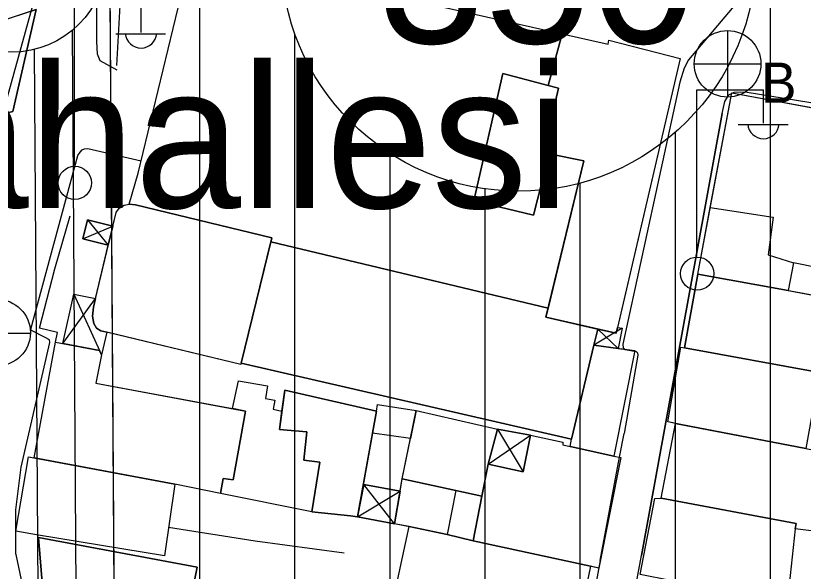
# Model space of a CAD drawing. Extents: x 417997 to 421451, y 4451742 to 4455216.
# Drawn here: x 421045.4 to 421128.2, y 4452333.2 to 4452391.6 of the extents above; entities that cross this region are included whole.
import ezdxf

# ---------------------------------------------------------------- set-up
doc = ezdxf.new("R2010")
doc.units = 0
for name, color, linetype in [('ADAKENARI', 7, 'Continuous'), ('B_Fabrika', 7, 'Continuous'), ('B_Mesken', 7, 'Continuous'), ('B_Sundurma', 7, 'Continuous'), ('B_Teras', 7, 'Continuous'), ('KALDIRIM', 7, 'Continuous'), ('KD_DAIRE', 7, 'Continuous'), ('PL_KON_MEV_350', 7, 'Continuous'), ('S_Elektrik_Diregi', 7, 'Continuous'), ('S_Rogar_Kapagi', 7, 'Continuous'), ('S_Rogar_Kapagi_Buski', 7, 'Continuous'), ('Sinir_Duvar_tek_tarafa_ait', 7, 'Continuous'), ('SM_DAIRE', 7, 'Continuous'), ('SM_TAKS', 7, 'Continuous'), ('TR_ORTAYOGUNKONUT', 7, 'Continuous'), ('Y_Bucak_Koy', 7, 'Continuous'), ('Yol_Sose', 7, 'Continuous')]:
    doc.layers.add(name, color=color, linetype=linetype)

msp = doc.modelspace()

# ---------------------------------------------------------------- linework, layer by layer
at = {"layer": 'ADAKENARI'}
msp.add_line((421056.069, 4452286.549), (421054.748, 4452477.106), dxfattribs=at)
msp.add_line((421056.069, 4452286.549), (421054.748, 4452477.106), dxfattribs=at)
at = {"layer": 'B_Fabrika'}
for points in [[(421058.275, 4452375.054), (421064.062, 4452398.994), (421076.033, 4452396.252), (421075.845, 4452395.778), (421102.843, 4452389.702), (421101.383, 4452384.255), (421096.607, 4452385.51), (421093.553, 4452372.126), (421099.827, 4452370.611), (421101.474, 4452377.077), (421105.131, 4452376.355), (421101.358, 4452360.844), (421072.209, 4452367.838), (421072.307, 4452368.236), (421057.98, 4452371.713), (421057.309, 4452371.777)], [(421064.522, 4452398.889), (421076.033, 4452396.252), (421075.845, 4452395.778), (421102.843, 4452389.702), (421101.383, 4452384.255), (421096.607, 4452385.51), (421093.553, 4452372.126), (421099.827, 4452370.611), (421101.474, 4452377.077), (421105.131, 4452376.355), (421101.358, 4452360.844), (421072.209, 4452367.838), (421072.307, 4452368.236), (421057.98, 4452371.713), (421057.309, 4452371.777), (421058.275, 4452375.054), (421064.062, 4452398.994)], [(421102.843, 4452389.702), (421107.667, 4452388.597), (421107.747, 4452389.042), (421115.26, 4452387.115), (421108.515, 4452358.213), (421101.13, 4452359.905), (421105.131, 4452376.355), (421100.883, 4452377.193), (421102.473, 4452383.983), (421101.383, 4452384.255)], [(421108.659, 4452358.829), (421108.515, 4452358.213), (421106.594, 4452358.653), (421101.13, 4452359.906), (421101.358, 4452360.844), (421105.131, 4452376.355), (421101.474, 4452377.077), (421100.883, 4452377.193), (421102.473, 4452383.983), (421101.383, 4452384.255), (421102.843, 4452389.702), (421107.667, 4452388.598), (421107.747, 4452389.042), (421115.26, 4452387.115)], [(421100.883, 4452377.193), (421101.474, 4452377.077), (421099.827, 4452370.611), (421093.553, 4452372.126), (421096.607, 4452385.51), (421101.383, 4452384.255), (421102.473, 4452383.983)], [(421100.883, 4452377.193), (421101.474, 4452377.077), (421099.827, 4452370.611), (421093.553, 4452372.126), (421096.607, 4452385.51), (421101.383, 4452384.255), (421102.473, 4452383.983)], [(421072.307, 4452368.236), (421069.05, 4452354.925), (421054.342, 4452358.462), (421053.88, 4452358.752), (421053.611, 4452359.238), (421053.457, 4452359.989), (421053.559, 4452360.947), (421055.958, 4452370.893), (421056.267, 4452371.37), (421056.787, 4452371.67), (421057.309, 4452371.777), (421057.98, 4452371.713)], [(421072.307, 4452368.236), (421072.209, 4452367.838), (421069.082, 4452355.055), (421069.05, 4452354.925), (421054.963, 4452358.312), (421054.341, 4452358.462), (421053.88, 4452358.752), (421053.611, 4452359.238), (421053.457, 4452359.989), (421053.559, 4452360.947), (421053.776, 4452361.849), (421055.131, 4452367.464), (421055.614, 4452369.466), (421055.958, 4452370.893), (421056.267, 4452371.37), (421056.787, 4452371.67), (421057.309, 4452371.777), (421057.98, 4452371.713)], [(421101.358, 4452360.844), (421072.209, 4452367.838), (421069.081, 4452355.054), (421103.832, 4452347.073), (421106.594, 4452358.653), (421101.13, 4452359.905)], [(421101.358, 4452360.844), (421101.13, 4452359.906), (421106.594, 4452358.653), (421106.191, 4452356.964), (421103.832, 4452347.073), (421069.082, 4452355.055), (421072.209, 4452367.838)], [(421106.191, 4452356.964), (421110.475, 4452356.381), (421108.281, 4452345.299), (421103.704, 4452346.315), (421103.832, 4452347.073)], [(421108.739, 4452356.617), (421110.475, 4452356.381), (421108.281, 4452345.299), (421103.704, 4452346.315), (421103.832, 4452347.073), (421106.191, 4452356.964)]]:
    msp.add_lwpolyline(points, close=True, dxfattribs=at)
at = {"layer": 'B_Mesken'}
for points in [[(421035.565, 4452388.291), (421037.667, 4452379.763), (421045.109, 4452381.521), (421047.562, 4452392.255)], [(421043.365, 4452381.109), (421041.897, 4452380.763), (421037.667, 4452379.763), (421035.565, 4452388.291), (421036.281, 4452388.527), (421036.74, 4452388.679), (421043.84, 4452391.025), (421044.853, 4452391.36), (421047.562, 4452392.255), (421045.109, 4452381.521)], [(421117.096, 4452364.431), (421120.699, 4452383.484), (421132.703, 4452381.273), (421129.776, 4452365.104), (421127.156, 4452365.613), (421126.591, 4452362.69)], [(421132.64, 4452380.922), (421131.945, 4452377.084), (421131.201, 4452372.974), (421130.623, 4452369.783), (421129.776, 4452365.104), (421127.156, 4452365.613), (421126.591, 4452362.69), (421117.096, 4452364.431), (421118.423, 4452371.446), (421120.699, 4452383.484), (421129.937, 4452381.782), (421132.703, 4452381.273)], [(421115.712, 4452356.661), (421130.374, 4452354.018), (421131.787, 4452361.737), (421117.096, 4452364.431)], [(421126.591, 4452362.69), (421131.787, 4452361.737), (421130.374, 4452354.018), (421129.919, 4452354.1), (421115.712, 4452356.661), (421117.096, 4452364.431)], [(421047.318, 4452345.125), (421049.572, 4452357.283), (421054.212, 4452356.403), (421054.419, 4452355.939), (421053.815, 4452352.962), (421069.559, 4452350.031), (421068.258, 4452342.784), (421067.194, 4452342.94), (421066.917, 4452341.354), (421062.13, 4452342.343)], [(421050.341, 4452357.138), (421054.212, 4452356.404), (421054.419, 4452355.939), (421053.815, 4452352.962), (421068.176, 4452350.289), (421069.559, 4452350.031), (421068.258, 4452342.784), (421067.194, 4452342.941), (421066.917, 4452341.354), (421062.13, 4452342.343), (421047.318, 4452345.125), (421049.572, 4452357.283)], [(421129.919, 4452354.1), (421128.467, 4452346.077), (421115.316, 4452348.621), (421113.942, 4452348.913), (421115.332, 4452356.746), (421115.712, 4452356.661)], [(421128.467, 4452346.077), (421114.769, 4452348.737), (421113.942, 4452348.913), (421115.333, 4452356.746), (421115.712, 4452356.661), (421129.919, 4452354.1), (421129.842, 4452353.677)], [(421069.559, 4452350.031), (421068.176, 4452350.288), (421068.83, 4452353.203), (421071.865, 4452352.691), (421071.658, 4452351.337), (421072.642, 4452351.165), (421072.445, 4452350.233), (421073.389, 4452350.031), (421073.13, 4452348.101), (421076.006, 4452347.843), (421075.685, 4452344.865), (421077.365, 4452344.649), (421076.527, 4452339.429), (421066.917, 4452341.354), (421067.194, 4452342.94), (421068.258, 4452342.784)], [(421073.39, 4452350.031), (421073.13, 4452348.101), (421076.006, 4452347.843), (421075.685, 4452344.865), (421077.365, 4452344.649), (421076.527, 4452339.429), (421066.917, 4452341.354), (421067.194, 4452342.941), (421068.258, 4452342.784), (421069.559, 4452350.031), (421068.176, 4452350.289), (421068.83, 4452353.203), (421071.865, 4452352.691), (421071.658, 4452351.337), (421072.642, 4452351.166), (421072.445, 4452350.233)], [(421073.684, 4452352.225), (421073.13, 4452348.101), (421076.006, 4452347.843), (421075.685, 4452344.865), (421077.365, 4452344.649), (421076.527, 4452339.429), (421080.59, 4452339.013), (421081.34, 4452338.893), (421083.329, 4452350.022)], [(421083.329, 4452350.022), (421082.917, 4452347.716), (421081.34, 4452338.893), (421080.59, 4452339.013), (421076.527, 4452339.429), (421077.365, 4452344.649), (421075.685, 4452344.865), (421076.006, 4452347.843), (421073.13, 4452348.101), (421073.39, 4452350.031), (421073.684, 4452352.225)], [(421083.329, 4452350.022), (421083.425, 4452350.709), (421087.483, 4452350.083), (421086.884, 4452347.16), (421082.917, 4452347.716)], [(421087.483, 4452350.083), (421086.884, 4452347.16), (421082.917, 4452347.716), (421083.329, 4452350.022), (421083.425, 4452350.709)], [(421094.404, 4452341.075), (421086.014, 4452342.915), (421087.483, 4452350.083), (421096.038, 4452348.13), (421095.052, 4452344.446)], [(421096.038, 4452348.13), (421095.052, 4452344.447), (421094.404, 4452341.075), (421091.664, 4452341.676), (421086.014, 4452342.915), (421086.884, 4452347.16), (421087.483, 4452350.083)], [(421113.24, 4452340.878), (421114.769, 4452348.737), (421128.467, 4452346.077), (421132.227, 4452345.367), (421130.736, 4452337.224), (421127.36, 4452337.649), (421127.45, 4452338.213)], [(421128.467, 4452346.077), (421132.227, 4452345.367), (421130.736, 4452337.225), (421127.36, 4452337.649), (421127.45, 4452338.213), (421113.24, 4452340.878), (421114.769, 4452348.737)], [(421095.052, 4452344.446), (421098.738, 4452343.649), (421099.508, 4452347.5), (421102.915, 4452346.752), (421102.93, 4452346.46), (421103.704, 4452346.315), (421108.281, 4452345.299), (421109.006, 4452345.152), (421106.707, 4452333.523), (421093.501, 4452336.38)], [(421103.704, 4452346.315), (421108.281, 4452345.299), (421109.006, 4452345.152), (421106.708, 4452333.523), (421105.815, 4452333.716), (421093.501, 4452336.38), (421094.404, 4452341.075), (421095.052, 4452344.447), (421098.738, 4452343.649), (421099.508, 4452347.5), (421102.915, 4452346.752), (421102.93, 4452346.46)], [(421047.59, 4452337.013), (421045.4, 4452337.383), (421046.74, 4452345.233), (421062.13, 4452342.343), (421061.04, 4452334.811)], [(421047.318, 4452345.125), (421062.13, 4452342.343), (421061.04, 4452334.811), (421047.59, 4452337.013), (421045.4, 4452337.383), (421046.74, 4452345.233)], [(421093.501, 4452336.38), (421090.748, 4452337.049), (421085.231, 4452338.188), (421086.014, 4452342.915), (421091.664, 4452341.676), (421094.404, 4452341.075)], [(421094.404, 4452341.075), (421093.501, 4452336.38), (421090.748, 4452337.05), (421086.755, 4452337.874), (421085.231, 4452338.188), (421085.8, 4452341.619), (421086.014, 4452342.915), (421091.664, 4452341.676)], [(421111.05, 4452332.847), (421112.592, 4452340.835), (421113.24, 4452340.878), (421127.45, 4452338.213), (421127.36, 4452337.649), (421126.491, 4452329.801), (421121.273, 4452330.83), (421117.44, 4452331.586)], [(421111.05, 4452332.847), (421112.593, 4452340.835), (421113.24, 4452340.878), (421127.45, 4452338.213), (421127.36, 4452337.649), (421126.492, 4452329.801), (421121.273, 4452330.83), (421117.44, 4452331.587)], [(421086.755, 4452337.874), (421090.748, 4452337.049), (421093.501, 4452336.38), (421105.815, 4452333.716), (421104.198, 4452325.975), (421085.044, 4452329.93)], [(421093.501, 4452336.38), (421105.815, 4452333.716), (421104.198, 4452325.975), (421085.044, 4452329.93), (421086.755, 4452337.874), (421090.748, 4452337.05)], [(421062.889, 4452325.798), (421064.485, 4452333.612), (421047.778, 4452336.739), (421048.472, 4452328.551)], [(421062.889, 4452325.798), (421048.472, 4452328.551), (421047.778, 4452336.739), (421064.485, 4452333.612)]]:
    msp.add_lwpolyline(points, close=True, dxfattribs=at)
at = {"layer": 'B_Sundurma'}
for p, q in [((421052.944, 4452370.122), (421055.131, 4452367.464)), ((421052.443, 4452368.125), (421055.614, 4452369.466)), ((421050.341, 4452357.137), (421053.776, 4452361.849)), ((421051.51, 4452362.326), (421054.419, 4452355.939)), ((421109.152, 4452358.745), (421106.191, 4452356.964)), ((421108.739, 4452356.617), (421106.594, 4452358.653)), ((421096.038, 4452348.13), (421098.738, 4452343.649)), ((421095.052, 4452344.446), (421099.508, 4452347.5)), ((421085.231, 4452338.188), (421082.002, 4452342.292)), ((421081.34, 4452338.893), (421085.8, 4452341.619))]:
    msp.add_line(p, q, dxfattribs=at)
for points in [[(421118.423, 4452371.446), (421125.023, 4452370.416), (421124.519, 4452366.449), (421127.156, 4452365.613), (421126.591, 4452362.69), (421117.096, 4452364.431)], [(421127.156, 4452365.613), (421126.591, 4452362.69), (421117.096, 4452364.431), (421118.423, 4452371.446), (421125.023, 4452370.416), (421124.52, 4452366.449)], [(421052.944, 4452370.122), (421052.443, 4452368.125), (421055.131, 4452367.464), (421055.614, 4452369.466)], [(421052.944, 4452370.122), (421055.614, 4452369.466), (421055.131, 4452367.464), (421052.443, 4452368.125)], [(421050.341, 4452357.137), (421051.51, 4452362.326), (421053.776, 4452361.849), (421053.559, 4452360.947), (421053.457, 4452359.989), (421053.611, 4452359.238), (421053.88, 4452358.752), (421054.342, 4452358.462), (421054.963, 4452358.312), (421054.419, 4452355.939), (421054.212, 4452356.403)], [(421053.776, 4452361.849), (421053.559, 4452360.947), (421053.457, 4452359.989), (421053.611, 4452359.238), (421053.88, 4452358.752), (421054.341, 4452358.462), (421054.963, 4452358.312), (421054.419, 4452355.939), (421054.212, 4452356.404), (421050.341, 4452357.138), (421051.51, 4452362.326)], [(421108.659, 4452358.829), (421109.152, 4452358.745), (421108.739, 4452356.617), (421106.191, 4452356.964), (421106.594, 4452358.653), (421108.515, 4452358.213)], [(421108.659, 4452358.829), (421109.152, 4452358.745), (421108.739, 4452356.617), (421106.191, 4452356.964), (421106.594, 4452358.653), (421108.515, 4452358.213)], [(421095.052, 4452344.446), (421098.738, 4452343.649), (421099.508, 4452347.5), (421096.038, 4452348.13)], [(421095.052, 4452344.447), (421096.038, 4452348.13), (421099.508, 4452347.5), (421098.738, 4452343.649)], [(421081.34, 4452338.893), (421085.231, 4452338.188), (421085.8, 4452341.619), (421082.002, 4452342.292)], [(421081.34, 4452338.893), (421082.002, 4452342.292), (421085.8, 4452341.619), (421085.231, 4452338.188)]]:
    msp.add_lwpolyline(points, close=True, dxfattribs=at)
at = {"layer": 'B_Teras'}
msp.add_lwpolyline([(421091.664, 4452341.676), (421090.748, 4452337.049), (421085.231, 4452338.188), (421086.014, 4452342.915)], close=True, dxfattribs=at)
at = {"layer": 'KALDIRIM'}
for p, q in [((421052.118, 4452279.472), (421051.351, 4452390.07)), ((421052.118, 4452279.472), (421051.351, 4452390.07)), ((421048.06, 4452287.835), (421047.365, 4452388.056)), ((421048.06, 4452287.835), (421047.365, 4452388.056))]:
    msp.add_line(p, q, dxfattribs=at)
at = {"layer": 'KD_DAIRE'}
msp.add_circle((421044.963, 4452397.763), 10, dxfattribs=at)
msp.add_circle((421044.963, 4452397.763), 10, dxfattribs=at)
at = {"layer": 'PL_KON_MEV_350'}
msp.add_lwpolyline([(421221.659, 4452469.495), (421219.69, 4452425.777), (421204.429, 4452417.651), (421149.964, 4452423.831), (421144.17, 4452390.805), (421167.725, 4452387.622), (421148.77, 4452268.264), (421066.099, 4452275.659), (421056.069, 4452286.549), (421054.748, 4452477.106), (421058.286, 4452496.433), (421151.946, 4452484.068), (421150.764, 4452476.191)], close=True, dxfattribs=at)
at = {"layer": 'S_Elektrik_Diregi'}
for p, q in [((421051.569, 4452375.847), (421051.569, 4452393.347)), ((421058.569, 4452389.847), (421058.569, 4452393.347)), ((421055.909, 4452389.707), (421061.159, 4452389.707)), ((421117.005, 4452366.311), (421117.005, 4452383.811)), ((421117.005, 4452383.811), (421124.005, 4452383.811)), ((421124.005, 4452380.311), (421124.005, 4452383.811)), ((421121.345, 4452380.171), (421126.595, 4452380.171))]:
    msp.add_line(p, q, dxfattribs=at)
for centre in [(421051.605, 4452374.012), (421117.041, 4452364.476)]:
    msp.add_circle(centre, 1.75, dxfattribs=at)
for centre in [(421058.57, 4452389.86), (421124.006, 4452380.324)]:
    msp.add_arc(centre, 1.658, 184.83843, 355.14641, dxfattribs=at)
at = {"layer": 'S_Rogar_Kapagi'}
msp.add_line((421039.922, 4452358.209), (421046.922, 4452358.209), dxfattribs=at)
msp.add_circle((421043.439, 4452358.273), 3.5, dxfattribs=at)
at = {"layer": 'S_Rogar_Kapagi_Buski'}
for p, q in [((421120.239, 4452390.034), (421120.239, 4452383.034)), ((421116.739, 4452386.534), (421123.739, 4452386.534))]:
    msp.add_line(p, q, dxfattribs=at)
msp.add_circle((421120.239, 4452386.534), 3.5, dxfattribs=at)
at = {"layer": 'Sinir_Duvar_tek_tarafa_ait'}
for points in [[(421056.019, 4452386.369), (421056.63, 4452397.132)], [(421049.523, 4452364.987), (421051.111, 4452370.571)], [(421049.572, 4452357.283), (421049.792, 4452358.301), (421047.888, 4452358.744), (421049.523, 4452364.987)], [(421079.93, 4452335.103), (421070.57, 4452336.363), (421061.47, 4452337.783)]]:
    msp.add_lwpolyline(points, dxfattribs=at)
at = {"layer": 'SM_DAIRE'}
msp.add_circle((421098.271, 4452398.145), 25, dxfattribs=at)
msp.add_circle((421098.271, 4452398.145), 25, dxfattribs=at)
at = {"layer": 'TR_ORTAYOGUNKONUT'}
for p, q in [((421064.748, 4452277.126), (421064.748, 4452495.58)), ((421064.748, 4452277.126), (421064.748, 4452495.58)), ((421124.748, 4452270.413), (421124.748, 4452487.659)), ((421124.748, 4452270.413), (421124.748, 4452487.659)), ((421074.748, 4452274.885), (421074.748, 4452389.682)), ((421074.748, 4452274.885), (421074.748, 4452389.682)), ((421114.748, 4452271.307), (421114.748, 4452379.342)), ((421114.748, 4452271.307), (421114.748, 4452379.342)), ((421084.748, 4452273.991), (421084.748, 4452377.119)), ((421084.748, 4452273.991), (421084.748, 4452377.119)), ((421094.748, 4452273.096), (421094.748, 4452373.395)), ((421094.748, 4452273.096), (421094.748, 4452373.395)), ((421104.748, 4452272.202), (421104.748, 4452373.998)), ((421104.748, 4452272.202), (421104.748, 4452373.998))]:
    msp.add_line(p, q, dxfattribs=at)
at = {"layer": 'Yol_Sose'}
for p, q in [((421111.19, 4452334.852), (421119.664, 4452381.333)), ((421119.664, 4452381.333), (421111.19, 4452334.852))]:
    msp.add_line(p, q, dxfattribs=at)
for points in [[(421056.049, 4452385.887), (421054.265, 4452386.845), (421053.991, 4452387.559), (421053.93, 4452388.875), (421053.951, 4452408.177), (421053.307, 4452413.886), (421051.717, 4452423.064), (421049.483, 4452436.519)], [(421040.868, 4452363.422), (421042.342, 4452373.599), (421043.72, 4452380.269), (421047.163, 4452392.569), (421048.257, 4452396.895), (421048.41, 4452398.098), (421048.23, 4452410.907)], [(421127.598, 4452400.541), (421116.116, 4452386.953), (421115.666, 4452386.097), (421115.203, 4452384.613), (421109.218, 4452357.065), (421109.255, 4452356.691), (421109.483, 4452356.497), (421110.613, 4452356.286), (421110.781, 4452356.161), (421110.795, 4452355.902), (421109.36, 4452347.663)], [(421119.664, 4452381.333), (421119.933, 4452382.588), (421120.37, 4452383.267), (421120.939, 4452383.548), (421122.085, 4452383.579), (421154.676, 4452378.296), (421155.202, 4452378), (421163.927, 4452368.594), (421164.261, 4452368.102), (421164.302, 4452367.776), (421162.308, 4452359.464), (421158.295, 4452336.626)], [(421045.98, 4452344.123), (421048.973, 4452357.232), (421048.961, 4452357.507), (421048.494, 4452357.751), (421047.064, 4452358.499), (421046.978, 4452358.651), (421051.929, 4452376.9), (421052.165, 4452377.254), (421052.391, 4452377.48), (421052.643, 4452377.607), (421052.984, 4452377.631), (421058.583, 4452376.328)], [(421106.856, 4452334.328), (421108.89, 4452345.163), (421109.36, 4452347.663)], [(421045.414, 4452335.016), (421045.419, 4452339.645), (421045.98, 4452344.123)], [(421045.423, 4452334.977), (421045.414, 4452335.016)], [(421045.428, 4452334.953), (421045.423, 4452334.977)], [(421106.852, 4452334.311), (421106.423, 4452332.022), (421103.43, 4452317.57), (421099.398, 4452294.948), (421094.997, 4452270.958), (421094.855, 4452270.571), (421094.763, 4452270.439), (421094.502, 4452270.377), (421093.868, 4452270.34), (421085.644, 4452271.859), (421060.828, 4452276.42), (421060.509, 4452276.524), (421060.25, 4452276.686), (421060.082, 4452276.901), (421059.765, 4452277.761), (421055.547, 4452293), (421050.174, 4452314.455), (421046.414, 4452330.27), (421045.428, 4452334.953)], [(421111.085, 4452334.284), (421111.19, 4452334.852)], [(421100.422, 4452269.165), (421099.646, 4452269.332), (421099.519, 4452269.429), (421099.446, 4452269.568), (421099.519, 4452270.612), (421103.618, 4452292.272), (421108.22, 4452318.837), (421111.082, 4452334.266)], [(421106.852, 4452334.311), (421106.856, 4452334.328)], [(421111.082, 4452334.266), (421111.085, 4452334.284)]]:
    msp.add_lwpolyline(points, dxfattribs=at)

# ---------------------------------------------------------------- texts
at = {"layer": 'S_Rogar_Kapagi_Buski'}
msp.add_text('B', height=4.2, dxfattribs=at).set_placement((421123.739, 4452382.47))
at = {"layer": 'SM_TAKS'}
msp.add_text('350', height=15, dxfattribs=at).set_placement((421083.53, 4452388.701))
msp.add_text('350', height=15, dxfattribs=at).set_placement((421083.53, 4452388.701))
at = {"layer": 'Y_Bucak_Koy'}
msp.add_text('Selamet Mahallesi', height=15, dxfattribs=at).set_placement((420939.753, 4452371.373))

doc.saveas('drawing.dxf')
